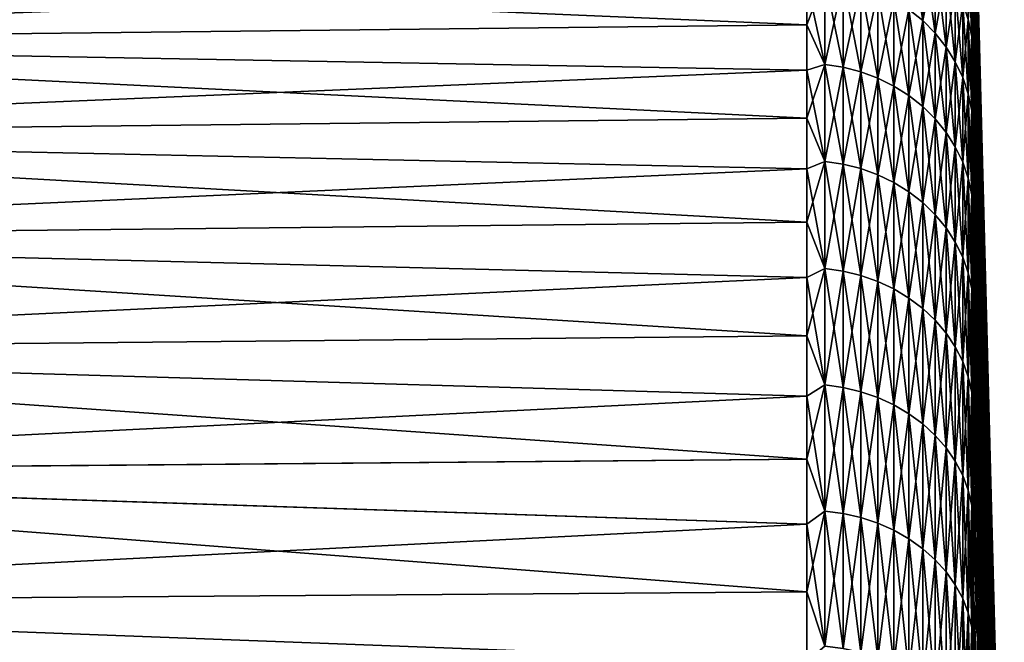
# Model space of a CAD drawing. Header units: metres. Extents: x -2 to 78, y -85 to 85.
# Tile 481 of 500: x 72.38 to 78.29, y 49.72 to 53.45. Entities that reach past the tile are written whole.
import ezdxf

# ---------------------------------------------------------------- set-up
doc = ezdxf.new("R2010")
doc.units = ezdxf.units.M
doc.layers.add('solid_20004802', color=7, linetype='CONTINUOUS')

msp = doc.modelspace()

# ---------------------------------------------------------------- linework, layer by layer
at = {"layer": 'solid_20004802'}
for points in [[(78.243629, 49.272163, -1.013318), (78.102478, 54.566975, -1.305152), (78.102478, 54.599014)], [(78.243629, 49.272163, -1.013318), (78.102478, 54.599014), (78.126999, 53.756252)], [(78.243629, 49.199852, -2.02434), (78.102478, 54.470932, -2.607159), (78.102478, 54.566975, -1.305152)], [(78.243629, 49.272163, -1.013318), (78.243629, 49.199852, -2.02434), (78.102478, 54.566975, -1.305152)], [(78.243629, 49.079517, -3.030777), (78.102478, 54.311119, -3.902886), (78.102478, 54.470932, -2.607159)], [(78.243629, 49.199852, -2.02434), (78.243629, 49.079517, -3.030777), (78.102478, 54.470932, -2.607159)], [(78.243629, 48.91143, -4.030348), (78.102478, 54.087921, -5.18921), (78.102478, 54.311119, -3.902886)], [(78.243629, 49.079517, -3.030777), (78.243629, 48.91143, -4.030348), (78.102478, 54.311119, -3.902886)], [(78.126999, 53.300037, 4.82624), (78.102478, 54.198612, 4.59786), (78.102478, 54.076443, 5.246593)], [(78.126999, 53.300037, 4.82624), (78.126999, 53.499298, 3.629087), (78.102478, 54.198612, 4.59786)], [(78.243629, 48.695976, -5.020789), (78.102478, 53.801876, -6.463033), (78.102478, 54.087921, -5.18921)], [(78.243629, 48.91143, -4.030348), (78.243629, 48.695976, -5.020789), (78.102478, 54.087921, -5.18921)], [(78.126999, 53.300037, 4.82624), (78.102478, 54.076443, 5.246593), (78.102478, 53.93821, 5.892094)], [(77.799576, 53.449169, -9.844414), (77.716545, 53.516502, -9.870461), (77.716545, 53.971169, -8.60327)], [(77.799576, 53.902637, -8.580567), (77.799576, 53.449169, -9.844414), (77.716545, 53.971169, -8.60327)], [(78.126999, 53.044605, 6.012677), (78.102478, 53.93821, 5.892094), (78.102478, 53.784004, 6.533966)], [(78.126999, 53.044605, 6.012677), (78.126999, 53.300037, 4.82624), (78.102478, 53.93821, 5.892094)], [(77.799576, 53.449169, 9.844414), (77.799576, 53.902637, 8.580567), (77.716545, 53.516502, 9.870461)], [(77.874176, 53.373734, -9.815234), (77.799576, 53.449169, -9.844414), (77.799576, 53.902637, -8.580567)], [(77.874176, 53.825855, -8.555133), (77.874176, 53.373734, -9.815234), (77.799576, 53.902637, -8.580567)], [(77.874176, 53.825855, 8.555133), (77.799576, 53.902637, 8.580567), (77.799576, 53.449169, 9.844414)], [(67.805336, 53.820309, -9.682571), (77.104469, 53.680958, -10.028133), (77.104469, 53.424187, -10.662348)], [(67.805336, 53.320637, -10.922719), (67.805336, 53.820309, -9.682571), (77.104469, 53.424187, -10.662348)], [(77.104469, 53.680958, 10.028133), (67.805336, 53.820099, 9.683131), (67.805336, 53.320404, 10.923257)], [(77.874176, 53.373734, 9.815234), (77.874176, 53.825855, 8.555133), (77.799576, 53.449169, 9.844414)], [(77.939438, 53.291111, -9.783274), (77.874176, 53.373734, -9.815234), (77.874176, 53.825855, -8.555133)], [(77.939438, 53.741764, -8.527276), (77.939438, 53.291111, -9.783274), (77.874176, 53.825855, -8.555133)], [(77.939438, 53.741764, 8.527276), (77.874176, 53.825855, 8.555133), (77.874176, 53.373734, 9.815234)], [(78.093193, 53.353657, -8.398711), (78.071922, 53.456135, -8.432659), (78.071922, 53.840145, -7.170178)], [(78.093193, 53.736122, -7.141313), (78.093193, 53.353657, -8.398711), (78.071922, 53.840145, -7.170178)], [(78.102478, 53.801876, -6.463033), (78.102478, 53.453671, -7.721286), (78.093193, 53.736122, -7.141313)], [(78.243629, 48.433636, -5.999856), (78.102478, 53.453671, -7.721286), (78.102478, 53.801876, -6.463033)], [(78.243629, 48.695976, -5.020789), (78.243629, 48.433636, -5.999856), (78.102478, 53.801876, -6.463033)], [(77.939438, 53.291111, 9.783274), (77.939438, 53.741764, 8.527276), (77.874176, 53.373734, 9.815234)], [(77.994576, 53.202301, -9.748919), (77.939438, 53.291111, -9.783274), (77.939438, 53.741764, -8.527276)], [(77.994576, 53.651371, -8.497333), (77.994576, 53.202301, -9.748919), (77.939438, 53.741764, -8.527276)], [(77.994576, 53.651371, 8.497333), (77.939438, 53.741764, 8.527276), (77.939438, 53.291111, 9.783274)], [(78.093193, 53.353657, 8.398711), (78.093193, 53.736122, 7.141313), (78.071922, 53.456135, 8.432659)], [(78.102478, 53.453671, -7.721286), (78.093193, 53.353657, -8.398711), (78.093193, 53.736122, -7.141313)], [(78.102478, 53.613914, 7.171813), (78.093193, 53.736122, 7.141313), (78.093193, 53.353657, 8.398711)], [(78.126999, 53.044605, 6.012677), (78.102478, 53.784004, 6.533966), (78.102478, 53.613914, 7.171813)], [(78.243629, 49.296284), (78.126999, 53.756252), (78.126999, 53.727657, 1.213286)], [(78.243629, 49.272163, -1.013318), (78.126999, 53.756252), (78.243629, 49.296284)], [(77.104469, 53.424187, 10.662348), (77.104469, 53.680958, 10.028133), (67.805336, 53.320404, 10.923257)], [(77.212898, 53.707077, 9.94418), (77.104469, 53.680958, 10.028133), (77.104469, 53.424187, 10.662348)], [(77.212898, 53.186768, 11.196756), (77.212898, 53.707077, 9.94418), (77.104469, 53.424187, 10.662348)], [(77.212898, 53.707077, -9.94418), (77.212898, 53.186768, -11.196756), (77.104469, 53.680958, -10.028133)], [(77.212898, 53.186768, -11.196756), (77.104469, 53.424187, -10.662348), (77.104469, 53.680958, -10.028133)], [(77.321434, 53.170227, -11.189404), (77.212898, 53.186768, -11.196756), (77.212898, 53.707077, -9.94418)], [(77.321434, 53.690197, -9.937651), (77.321434, 53.170227, -11.189404), (77.212898, 53.707077, -9.94418)], [(77.321434, 53.690197, 9.937651), (77.212898, 53.707077, 9.94418), (77.212898, 53.186768, 11.196756)], [(77.321434, 53.170227, 11.189404), (77.321434, 53.690197, 9.937651), (77.212898, 53.186768, 11.196756)], [(77.427322, 53.142891, -11.177252), (77.321434, 53.170227, -11.189404), (77.321434, 53.690197, -9.937651)], [(77.427322, 53.662296, -9.926858), (77.427322, 53.142891, -11.177252), (77.321434, 53.690197, -9.937651)], [(77.427322, 53.662296, 9.926858), (77.321434, 53.690197, 9.937651), (77.321434, 53.170227, 11.189404)], [(78.2883, 47.295288, 0.909943), (78.126999, 53.727657, 1.213286), (78.126999, 53.641945, 2.423877)], [(78.274475, 47.950531), (78.243629, 49.296284), (78.126999, 53.727657, 1.213286)], [(78.2883, 47.316734), (78.274475, 47.950531), (78.126999, 53.727657, 1.213286)], [(78.2883, 47.295288, 0.909943), (78.2883, 47.316734), (78.126999, 53.727657, 1.213286)], [(77.427322, 53.142891, 11.177252), (77.427322, 53.662296, 9.926858), (77.321434, 53.170227, 11.189404)], [(77.529282, 53.105091, -11.160448), (77.427322, 53.142891, -11.177252), (77.427322, 53.662296, -9.926858)], [(77.529282, 53.623714, -9.911934), (77.529282, 53.105091, -11.160448), (77.427322, 53.662296, -9.926858)], [(77.529282, 53.623714, 9.911934), (77.427322, 53.662296, 9.926858), (77.427322, 53.142891, 11.177252)], [(77.529282, 53.105091, 11.160448), (77.529282, 53.623714, 9.911934), (77.427322, 53.142891, 11.177252)], [(77.626076, 53.057285, -11.139195), (77.529282, 53.105091, -11.160448), (77.529282, 53.623714, -9.911934)], [(77.626076, 53.574921, -9.893059), (77.626076, 53.057285, -11.139195), (77.529282, 53.623714, -9.911934)], [(77.626076, 53.574921, 9.893059), (77.529282, 53.623714, 9.911934), (77.529282, 53.105091, 11.160448)], [(77.994576, 53.202301, 9.748919), (77.994576, 53.651371, 8.497333), (77.939438, 53.291111, 9.783274)], [(78.038918, 53.108383, -9.712589), (77.994576, 53.202301, -9.748919), (77.994576, 53.651371, -8.497333)], [(78.038918, 53.555775, -8.465666), (78.038918, 53.108383, -9.712589), (77.994576, 53.651371, -8.497333)], [(78.038918, 53.555775, 8.465666), (77.994576, 53.651371, 8.497333), (77.994576, 53.202301, 9.748919)], [(78.2883, 47.231007, 1.817865), (78.126999, 53.641945, 2.423877), (78.126999, 53.499298, 3.629087)], [(78.2883, 47.231007, 1.817865), (78.2883, 47.295288, 0.909943), (78.126999, 53.641945, 2.423877)], [(77.626076, 53.057285, 11.139195), (77.626076, 53.574921, 9.893059), (77.529282, 53.105091, 11.160448)], [(77.716545, 53.00005, -11.113751), (77.626076, 53.057285, -11.139195), (77.626076, 53.574921, -9.893059)], [(77.716545, 53.516502, -9.870461), (77.716545, 53.00005, -11.113751), (77.626076, 53.574921, -9.893059)], [(77.716545, 53.516502, 9.870461), (77.626076, 53.574921, 9.893059), (77.626076, 53.057285, 11.139195)], [(78.102478, 53.428051, 7.805243), (78.102478, 53.613914, 7.171813), (78.093193, 53.353657, 8.398711)], [(78.126999, 52.733566, 7.185765), (78.102478, 53.613914, 7.171813), (78.102478, 53.428051, 7.805243)], [(78.126999, 52.733566, 7.185765), (78.126999, 53.044605, 6.012677), (78.102478, 53.613914, 7.171813)], [(77.716545, 53.00005, 11.113751), (77.716545, 53.516502, 9.870461), (77.626076, 53.057285, 11.139195)], [(77.799576, 52.934078, -11.084424), (77.716545, 53.00005, -11.113751), (77.716545, 53.516502, -9.870461)], [(77.799576, 53.449169, -9.844414), (77.799576, 52.934078, -11.084424), (77.716545, 53.516502, -9.870461)], [(77.799576, 53.449169, 9.844414), (77.716545, 53.516502, 9.870461), (77.716545, 53.00005, 11.113751)], [(78.038918, 53.108383, 9.712589), (78.038918, 53.555775, 8.465666), (77.994576, 53.202301, 9.748919)], [(78.071922, 53.010487, -9.67472), (78.038918, 53.108383, -9.712589), (78.038918, 53.555775, -8.465666)], [(78.071922, 53.456135, -8.432659), (78.071922, 53.010487, -9.67472), (78.038918, 53.555775, -8.465666)], [(78.071922, 53.456135, 8.432659), (78.038918, 53.555775, 8.465666), (78.038918, 53.108383, 9.712589)], [(78.2883, 47.124023, 2.721752), (78.126999, 53.499298, 3.629087), (78.126999, 53.300037, 4.82624)], [(78.2883, 47.124023, 2.721752), (78.2883, 47.231007, 1.817865), (78.126999, 53.499298, 3.629087)], [(77.799576, 52.934078, 11.084424), (77.799576, 53.449169, 9.844414), (77.716545, 53.00005, 11.113751)], [(77.874176, 52.860168, -11.051568), (77.799576, 52.934078, -11.084424), (77.799576, 53.449169, -9.844414)], [(77.874176, 53.373734, -9.815234), (77.874176, 52.860168, -11.051568), (77.799576, 53.449169, -9.844414)], [(77.874176, 53.373734, 9.815234), (77.799576, 53.449169, 9.844414), (77.799576, 52.934078, 11.084424)], [(78.071922, 53.010487, 9.67472), (78.071922, 53.456135, 8.432659), (78.038918, 53.108383, 9.712589)], [(78.093193, 52.909801, -9.635773), (78.071922, 53.010487, -9.67472), (78.071922, 53.456135, -8.432659)], [(78.093193, 53.353657, -8.398711), (78.093193, 52.909801, -9.635773), (78.071922, 53.456135, -8.432659)], [(78.093193, 53.353657, 8.398711), (78.071922, 53.456135, 8.432659), (78.071922, 53.010487, 9.67472)], [(78.102478, 53.453671, -7.721286), (78.102478, 53.044144, -8.960938), (78.093193, 53.353657, -8.398711)], [(78.243629, 48.125004, -6.965332), (78.102478, 53.044144, -8.960938), (78.102478, 53.453671, -7.721286)], [(78.243629, 48.433636, -5.999856), (78.243629, 48.125004, -6.965332), (78.102478, 53.453671, -7.721286)], [(77.104469, 53.15176, 11.289994), (77.104469, 53.424187, 10.662348), (67.805336, 53.320404, 10.923257)], [(67.805336, 53.320637, -10.922719), (77.104469, 53.424187, -10.662348), (77.104469, 53.15176, -11.289994)], [(77.212898, 53.186768, 11.196756), (77.104469, 53.424187, 10.662348), (77.104469, 53.15176, 11.289994)], [(77.212898, 53.186768, -11.196756), (77.104469, 53.15176, -11.289994), (77.104469, 53.424187, -10.662348)], [(78.102478, 53.226521, 8.433867), (78.102478, 53.428051, 7.805243), (78.093193, 53.353657, 8.398711)], [(78.126999, 52.733566, 7.185765), (78.102478, 53.428051, 7.805243), (78.102478, 53.226521, 8.433867)], [(77.874176, 52.860168, 11.051568), (77.874176, 53.373734, 9.815234), (77.799576, 52.934078, 11.084424)], [(77.939438, 52.779221, -11.015582), (77.874176, 52.860168, -11.051568), (77.874176, 53.373734, -9.815234)], [(77.939438, 53.291111, -9.783274), (77.939438, 52.779221, -11.015582), (77.874176, 53.373734, -9.815234)], [(77.939438, 53.291111, 9.783274), (77.874176, 53.373734, 9.815234), (77.874176, 52.860168, 11.051568)], [(78.093193, 52.909801, 9.635773), (78.093193, 53.353657, 8.398711), (78.071922, 53.010487, 9.67472)], [(78.102478, 53.044144, -8.960938), (78.093193, 52.909801, -9.635773), (78.093193, 53.353657, -8.398711)], [(78.102478, 53.226521, 8.433867), (78.093193, 53.353657, 8.398711), (78.093193, 52.909801, 9.635773)], [(67.805336, 53.320637, -10.922719), (77.104469, 53.15176, -11.289994), (77.104469, 52.863838, -11.910687)], [(67.805336, 52.761444, -12.13719), (67.805336, 53.320637, -10.922719), (77.104469, 52.863838, -11.910687)], [(77.104469, 53.15176, 11.289994), (67.805336, 53.320404, 10.923257), (67.805336, 52.761189, 12.137706)], [(77.939438, 52.779221, 11.015582), (77.939438, 53.291111, 9.783274), (77.874176, 52.860168, 11.051568)], [(77.994576, 52.692207, -10.976901), (77.939438, 52.779221, -11.015582), (77.939438, 53.291111, -9.783274)], [(77.994576, 53.202301, -9.748919), (77.994576, 52.692207, -10.976901), (77.939438, 53.291111, -9.783274)], [(77.994576, 53.202301, 9.748919), (77.939438, 53.291111, 9.783274), (77.939438, 52.779221, 11.015582)], [(78.2883, 46.974583, 3.619595), (78.126999, 53.300037, 4.82624), (78.126999, 53.044605, 6.012677)], [(78.2883, 46.974583, 3.619595), (78.2883, 47.124023, 2.721752), (78.126999, 53.300037, 4.82624)], [(78.102478, 53.009457, 9.057294), (78.102478, 53.226521, 8.433867), (78.093193, 52.909801, 9.635773)], [(78.126999, 52.367611, 8.342898), (78.102478, 53.226521, 8.433867), (78.102478, 53.009457, 9.057294)], [(78.126999, 52.367611, 8.342898), (78.126999, 52.733566, 7.185765), (78.102478, 53.226521, 8.433867)], [(77.104469, 52.863838, 11.910687), (77.104469, 53.15176, 11.289994), (67.805336, 52.761189, 12.137706)], [(77.212898, 53.186768, 11.196756), (77.104469, 53.15176, 11.289994), (77.104469, 52.863838, 11.910687)], [(77.212898, 52.605469, 12.42222), (77.212898, 53.186768, 11.196756), (77.104469, 52.863838, 11.910687)], [(77.212898, 53.186768, -11.196756), (77.212898, 52.605469, -12.42222), (77.104469, 53.15176, -11.289994)], [(77.212898, 52.605469, -12.42222), (77.104469, 52.863838, -11.910687), (77.104469, 53.15176, -11.289994)], [(77.321434, 52.58931, -12.414063), (77.212898, 52.605469, -12.42222), (77.212898, 53.186768, -11.196756)], [(77.321434, 53.170227, -11.189404), (77.321434, 52.58931, -12.414063), (77.212898, 53.186768, -11.196756)], [(77.321434, 53.170227, 11.189404), (77.212898, 53.186768, 11.196756), (77.212898, 52.605469, 12.42222)], [(77.321434, 52.58931, 12.414063), (77.321434, 53.170227, 11.189404), (77.212898, 52.605469, 12.42222)], [(77.427322, 52.562607, -12.400581), (77.321434, 52.58931, -12.414063), (77.321434, 53.170227, -11.189404)], [(77.427322, 53.142891, -11.177252), (77.427322, 52.562607, -12.400581), (77.321434, 53.170227, -11.189404)], [(77.427322, 53.142891, 11.177252), (77.321434, 53.170227, 11.189404), (77.321434, 52.58931, 12.414063)], [(77.994576, 52.692207, 10.976901), (77.994576, 53.202301, 9.748919), (77.939438, 52.779221, 11.015582)], [(78.038918, 52.600189, -10.935993), (77.994576, 52.692207, -10.976901), (77.994576, 53.202301, -9.748919)], [(78.038918, 53.108383, -9.712589), (78.038918, 52.600189, -10.935993), (77.994576, 53.202301, -9.748919)], [(78.038918, 53.108383, 9.712589), (77.994576, 53.202301, 9.748919), (77.994576, 52.692207, 10.976901)], [(77.427322, 52.562607, 12.400581), (77.427322, 53.142891, 11.177252), (77.321434, 52.58931, 12.414063)], [(77.529282, 52.525677, -12.381938), (77.427322, 52.562607, -12.400581), (77.427322, 53.142891, -11.177252)], [(77.529282, 53.105091, -11.160448), (77.529282, 52.525677, -12.381938), (77.427322, 53.142891, -11.177252)], [(77.529282, 53.105091, 11.160448), (77.427322, 53.142891, 11.177252), (77.427322, 52.562607, 12.400581)], [(77.529282, 52.525677, 12.381938), (77.529282, 53.105091, 11.160448), (77.427322, 52.562607, 12.400581)], [(77.626076, 52.478973, -12.358359), (77.529282, 52.525677, -12.381938), (77.529282, 53.105091, -11.160448)], [(77.626076, 53.057285, -11.139195), (77.626076, 52.478973, -12.358359), (77.529282, 53.105091, -11.160448)], [(77.626076, 53.057285, 11.139195), (77.529282, 53.105091, 11.160448), (77.529282, 52.525677, 12.381938)], [(78.038918, 52.600189, 10.935993), (78.038918, 53.108383, 9.712589), (77.994576, 52.692207, 10.976901)], [(78.071922, 52.504272, -10.893354), (78.038918, 52.600189, -10.935993), (78.038918, 53.108383, -9.712589)], [(78.071922, 53.010487, -9.67472), (78.071922, 52.504272, -10.893354), (78.038918, 53.108383, -9.712589)], [(78.071922, 53.010487, 9.67472), (78.038918, 53.108383, 9.712589), (78.038918, 52.600189, 10.935993)], [(77.626076, 52.478973, 12.358359), (77.626076, 53.057285, 11.139195), (77.529282, 52.525677, 12.381938)], [(77.716545, 52.423058, -12.33013), (77.626076, 52.478973, -12.358359), (77.626076, 53.057285, -11.139195)], [(77.716545, 53.00005, -11.113751), (77.716545, 52.423058, -12.33013), (77.626076, 53.057285, -11.139195)], [(77.716545, 53.00005, 11.113751), (77.626076, 53.057285, 11.139195), (77.626076, 52.478973, 12.358359)], [(78.102478, 53.044144, -8.960938), (78.102478, 52.574284, -10.179002), (78.093193, 52.909801, -9.635773)], [(78.243629, 47.770786, -7.915029), (78.102478, 52.574284, -10.179002), (78.102478, 53.044144, -8.960938)], [(78.243629, 48.125004, -6.965332), (78.243629, 47.770786, -7.915029), (78.102478, 53.044144, -8.960938)], [(78.2883, 46.783012, 4.509402), (78.126999, 53.044605, 6.012677), (78.126999, 52.733566, 7.185765)], [(78.2883, 46.783012, 4.509402), (78.2883, 46.974583, 3.619595), (78.126999, 53.044605, 6.012677)], [(77.716545, 52.423058, 12.33013), (77.716545, 53.00005, 11.113751), (77.626076, 52.478973, 12.358359)], [(77.799576, 52.358608, -12.297593), (77.716545, 52.423058, -12.33013), (77.716545, 53.00005, -11.113751)], [(77.799576, 52.934078, -11.084424), (77.799576, 52.358608, -12.297593), (77.716545, 53.00005, -11.113751)], [(77.799576, 52.934078, 11.084424), (77.716545, 53.00005, 11.113751), (77.716545, 52.423058, 12.33013)], [(78.071922, 52.504272, 10.893354), (78.071922, 53.010487, 9.67472), (78.038918, 52.600189, 10.935993)], [(78.093193, 52.405628, -10.849502), (78.071922, 52.504272, -10.893354), (78.071922, 53.010487, -9.67472)], [(78.093193, 52.909801, -9.635773), (78.093193, 52.405628, -10.849502), (78.071922, 53.010487, -9.67472)], [(78.093193, 52.909801, 9.635773), (78.071922, 53.010487, 9.67472), (78.071922, 52.504272, 10.893354)], [(78.102478, 52.776989, 9.675143), (78.102478, 53.009457, 9.057294), (78.093193, 52.909801, 9.635773)], [(78.126999, 52.367611, 8.342898), (78.102478, 53.009457, 9.057294), (78.102478, 52.776989, 9.675143)], [(77.799576, 52.358608, 12.297593), (77.799576, 52.934078, 11.084424), (77.716545, 52.423058, 12.33013)], [(77.874176, 52.286407, -12.261141), (77.799576, 52.358608, -12.297593), (77.799576, 52.934078, -11.084424)], [(77.874176, 52.860168, -11.051568), (77.874176, 52.286407, -12.261141), (77.799576, 52.934078, -11.084424)], [(77.874176, 52.860168, 11.051568), (77.799576, 52.934078, 11.084424), (77.799576, 52.358608, 12.297593)], [(78.093193, 52.405628, 10.849502), (78.093193, 52.909801, 9.635773), (78.071922, 52.504272, 10.893354)], [(78.102478, 52.574284, -10.179002), (78.093193, 52.405628, -10.849502), (78.093193, 52.909801, -9.635773)], [(78.102478, 52.776989, 9.675143), (78.093193, 52.909801, 9.635773), (78.093193, 52.405628, 10.849502)], [(77.104469, 52.560604, 12.524044), (77.104469, 52.863838, 11.910687), (67.805336, 52.761189, 12.137706)], [(67.805336, 52.761444, -12.13719), (77.104469, 52.863838, -11.910687), (77.104469, 52.560604, -12.524044)], [(77.212898, 52.605469, 12.42222), (77.104469, 52.863838, 11.910687), (77.104469, 52.560604, 12.524044)], [(77.212898, 52.605469, -12.42222), (77.104469, 52.560604, -12.524044), (77.104469, 52.863838, -11.910687)], [(77.874176, 52.286407, 12.261141), (77.874176, 52.860168, 11.051568), (77.799576, 52.358608, 12.297593)], [(77.939438, 52.207325, -12.221216), (77.874176, 52.286407, -12.261141), (77.874176, 52.860168, -11.051568)], [(77.939438, 52.779221, -11.015582), (77.939438, 52.207325, -12.221216), (77.874176, 52.860168, -11.051568)], [(77.939438, 52.779221, 11.015582), (77.874176, 52.860168, 11.051568), (77.874176, 52.286407, 12.261141)], [(67.805336, 52.761444, -12.13719), (77.104469, 52.560604, -12.524044), (77.104469, 52.242241, -13.129687)], [(67.805336, 52.144039, -13.323129), (67.805336, 52.761444, -12.13719), (77.104469, 52.242241, -13.129687)], [(77.104469, 52.560604, 12.524044), (67.805336, 52.761189, 12.137706), (67.805336, 52.143768, 13.323622)], [(77.939438, 52.207325, 12.221216), (77.939438, 52.779221, 11.015582), (77.874176, 52.286407, 12.261141)], [(77.994576, 52.122322, -12.178302), (77.939438, 52.207325, -12.221216), (77.939438, 52.779221, -11.015582)], [(77.994576, 52.692207, -10.976901), (77.994576, 52.122322, -12.178302), (77.939438, 52.779221, -11.015582)], [(77.994576, 52.692207, 10.976901), (77.939438, 52.779221, 11.015582), (77.939438, 52.207325, 12.221216)], [(78.102478, 52.529259, 10.287033), (78.102478, 52.776989, 9.675143), (78.093193, 52.405628, 10.849502)], [(78.126999, 51.947556, 9.481508), (78.102478, 52.776989, 9.675143), (78.102478, 52.529259, 10.287033)], [(78.126999, 51.947556, 9.481508), (78.126999, 52.367611, 8.342898), (78.102478, 52.776989, 9.675143)], [(78.2883, 46.549736, 5.389197), (78.126999, 52.733566, 7.185765), (78.126999, 52.367611, 8.342898)], [(78.2883, 46.549736, 5.389197), (78.2883, 46.783012, 4.509402), (78.126999, 52.733566, 7.185765)], [(77.994576, 52.122322, 12.178302), (77.994576, 52.692207, 10.976901), (77.939438, 52.207325, 12.221216)], [(78.038918, 52.032425, -12.132917), (77.994576, 52.122322, -12.178302), (77.994576, 52.692207, -10.976901)], [(78.038918, 52.600189, -10.935993), (78.038918, 52.032425, -12.132917), (77.994576, 52.692207, -10.976901)], [(78.038918, 52.600189, 10.935993), (77.994576, 52.692207, 10.976901), (77.994576, 52.122322, 12.178302)], [(77.104469, 52.242241, 13.129687), (77.104469, 52.560604, 12.524044), (67.805336, 52.143768, 13.323622)], [(77.212898, 52.605469, 12.42222), (77.104469, 52.560604, 12.524044), (77.104469, 52.242241, 13.129687)], [(77.212898, 51.964588, 13.617604), (77.212898, 52.605469, 12.42222), (77.104469, 52.242241, 13.129687)], [(77.212898, 52.605469, -12.42222), (77.212898, 51.964588, -13.617604), (77.104469, 52.560604, -12.524044)], [(77.212898, 51.964588, -13.617604), (77.104469, 52.242241, -13.129687), (77.104469, 52.560604, -12.524044)], [(77.321434, 51.948849, -13.608662), (77.212898, 51.964588, -13.617604), (77.212898, 52.605469, -12.42222)], [(77.321434, 52.58931, -12.414063), (77.321434, 51.948849, -13.608662), (77.212898, 52.605469, -12.42222)], [(77.321434, 52.58931, 12.414063), (77.212898, 52.605469, 12.42222), (77.212898, 51.964588, 13.617604)], [(77.321434, 51.948849, 13.608662), (77.321434, 52.58931, 12.414063), (77.212898, 51.964588, 13.617604)], [(77.427322, 51.92284, -13.593883), (77.321434, 51.948849, -13.608662), (77.321434, 52.58931, -12.414063)], [(77.427322, 52.562607, -12.400581), (77.427322, 51.92284, -13.593883), (77.321434, 52.58931, -12.414063)], [(77.427322, 52.562607, 12.400581), (77.321434, 52.58931, 12.414063), (77.321434, 51.948849, 13.608662)], [(77.427322, 51.92284, 13.593883), (77.427322, 52.562607, 12.400581), (77.321434, 51.948849, 13.608662)], [(77.529282, 51.886875, -13.573445), (77.427322, 51.92284, -13.593883), (77.427322, 52.562607, -12.400581)], [(77.529282, 52.525677, -12.381938), (77.529282, 51.886875, -13.573445), (77.427322, 52.562607, -12.400581)], [(77.529282, 52.525677, 12.381938), (77.427322, 52.562607, 12.400581), (77.427322, 51.92284, 13.593883)], [(78.038918, 52.032425, 12.132917), (78.038918, 52.600189, 10.935993), (77.994576, 52.122322, 12.178302)], [(78.071922, 51.938725, -12.085611), (78.038918, 52.032425, -12.132917), (78.038918, 52.600189, -10.935993)], [(78.071922, 52.504272, -10.893354), (78.071922, 51.938725, -12.085611), (78.038918, 52.600189, -10.935993)], [(78.071922, 52.504272, 10.893354), (78.038918, 52.600189, 10.935993), (78.038918, 52.032425, 12.132917)], [(78.102478, 52.574284, -10.179002), (78.102478, 52.045223, -11.372543), (78.093193, 52.405628, -10.849502)], [(78.243629, 47.37178, -8.846796), (78.102478, 52.045223, -11.372543), (78.102478, 52.574284, -10.179002)], [(78.243629, 47.770786, -7.915029), (78.243629, 47.37178, -8.846796), (78.102478, 52.574284, -10.179002)], [(77.529282, 51.886875, 13.573445), (77.529282, 52.525677, 12.381938), (77.427322, 51.92284, 13.593883)], [(77.626076, 51.841389, -13.547598), (77.529282, 51.886875, -13.573445), (77.529282, 52.525677, -12.381938)], [(77.626076, 52.478973, -12.358359), (77.626076, 51.841389, -13.547598), (77.529282, 52.525677, -12.381938)], [(77.626076, 52.478973, 12.358359), (77.529282, 52.525677, 12.381938), (77.529282, 51.886875, 13.573445)], [(78.071922, 51.938725, 12.085611), (78.071922, 52.504272, 10.893354), (78.038918, 52.032425, 12.132917)], [(78.093193, 51.842354, -12.036959), (78.071922, 51.938725, -12.085611), (78.071922, 52.504272, -10.893354)], [(78.093193, 52.405628, -10.849502), (78.093193, 51.842354, -12.036959), (78.071922, 52.504272, -10.893354)], [(78.093193, 52.405628, 10.849502), (78.071922, 52.504272, 10.893354), (78.071922, 51.938725, 12.085611)], [(78.102478, 52.266418, 10.892587), (78.102478, 52.529259, 10.287033), (78.093193, 52.405628, 10.849502)], [(78.126999, 51.947556, 9.481508), (78.102478, 52.529259, 10.287033), (78.102478, 52.266418, 10.892587)], [(77.626076, 51.841389, 13.547598), (77.626076, 52.478973, 12.358359), (77.529282, 51.886875, 13.573445)], [(77.716545, 51.78693, -13.516652), (77.626076, 51.841389, -13.547598), (77.626076, 52.478973, -12.358359)], [(77.716545, 52.423058, -12.33013), (77.716545, 51.78693, -13.516652), (77.626076, 52.478973, -12.358359)], [(77.716545, 52.423058, 12.33013), (77.626076, 52.478973, 12.358359), (77.626076, 51.841389, 13.547598)], [(77.716545, 51.78693, 13.516652), (77.716545, 52.423058, 12.33013), (77.626076, 51.841389, 13.547598)], [(77.799576, 51.724159, -13.480984), (77.716545, 51.78693, -13.516652), (77.716545, 52.423058, -12.33013)], [(77.799576, 52.358608, -12.297593), (77.799576, 51.724159, -13.480984), (77.716545, 52.423058, -12.33013)], [(77.799576, 52.358608, 12.297593), (77.716545, 52.423058, 12.33013), (77.716545, 51.78693, 13.516652)], [(78.093193, 51.842354, 12.036959), (78.093193, 52.405628, 10.849502), (78.071922, 51.938725, 12.085611)], [(78.102478, 52.045223, -11.372543), (78.093193, 51.842354, -12.036959), (78.093193, 52.405628, -10.849502)], [(78.102478, 52.266418, 10.892587), (78.093193, 52.405628, 10.849502), (78.093193, 51.842354, 12.036959)], [(77.799576, 51.724159, 13.480984), (77.799576, 52.358608, 12.297593), (77.716545, 51.78693, 13.516652)], [(77.874176, 51.653839, -13.441025), (77.799576, 51.724159, -13.480984), (77.799576, 52.358608, -12.297593)], [(77.874176, 52.286407, -12.261141), (77.874176, 51.653839, -13.441025), (77.799576, 52.358608, -12.297593)], [(77.874176, 52.286407, 12.261141), (77.799576, 52.358608, 12.297593), (77.799576, 51.724159, 13.480984)], [(78.2883, 46.27528, 6.257027), (78.126999, 52.367611, 8.342898), (78.126999, 51.947556, 9.481508)], [(78.2883, 46.27528, 6.257027), (78.2883, 46.549736, 5.389197), (78.126999, 52.367611, 8.342898)], [(77.874176, 51.653839, 13.441025), (77.874176, 52.286407, 12.261141), (77.799576, 51.724159, 13.480984)], [(77.939438, 51.576817, -13.397258), (77.874176, 51.653839, -13.441025), (77.874176, 52.286407, -12.261141)], [(77.939438, 52.207325, -12.221216), (77.939438, 51.576817, -13.397258), (77.874176, 52.286407, -12.261141)], [(77.939438, 52.207325, 12.221216), (77.874176, 52.286407, 12.261141), (77.874176, 51.653839, 13.441025)], [(78.102478, 51.988632, 11.491431), (78.102478, 52.266418, 10.892587), (78.093193, 51.842354, 12.036959)], [(78.126999, 51.474331, 10.599067), (78.102478, 52.266418, 10.892587), (78.102478, 51.988632, 11.491431)], [(78.126999, 51.474331, 10.599067), (78.126999, 51.947556, 9.481508), (78.102478, 52.266418, 10.892587)], [(77.104469, 51.908947, 13.727242), (77.104469, 52.242241, 13.129687), (67.805336, 52.143768, 13.323622)], [(67.805336, 52.144039, -13.323129), (77.104469, 52.242241, -13.129687), (77.104469, 51.908947, -13.727242)], [(77.212898, 51.964588, 13.617604), (77.104469, 52.242241, 13.129687), (77.104469, 51.908947, 13.727242)], [(77.212898, 51.964588, -13.617604), (77.104469, 51.908947, -13.727242), (77.104469, 52.242241, -13.129687)], [(77.939438, 51.576817, 13.397258), (77.939438, 52.207325, 12.221216), (77.874176, 51.653839, 13.441025)], [(77.994576, 51.494026, -13.350214), (77.939438, 51.576817, -13.397258), (77.939438, 52.207325, -12.221216)], [(77.994576, 52.122322, -12.178302), (77.994576, 51.494026, -13.350214), (77.939438, 52.207325, -12.221216)], [(77.994576, 52.122322, 12.178302), (77.939438, 52.207325, 12.221216), (77.939438, 51.576817, 13.397258)], [(67.805336, 52.144039, -13.323129), (77.104469, 51.908947, -13.727242), (77.104469, 51.560928, -14.316343)], [(67.805336, 51.469879, -14.477748), (67.805336, 52.144039, -13.323129), (77.104469, 51.560928, -14.316343)], [(77.104469, 51.908947, 13.727242), (67.805336, 52.143768, 13.323622), (67.805336, 51.469589, 14.478217)], [(77.994576, 51.494026, 13.350214), (77.994576, 52.122322, 12.178302), (77.939438, 51.576817, 13.397258)], [(78.038918, 51.406471, -13.300462), (77.994576, 51.494026, -13.350214), (77.994576, 52.122322, -12.178302)], [(78.038918, 52.032425, -12.132917), (78.038918, 51.406471, -13.300462), (77.994576, 52.122322, -12.178302)], [(78.038918, 52.032425, 12.132917), (77.994576, 52.122322, 12.178302), (77.994576, 51.494026, 13.350214)], [(78.038918, 51.406471, 13.300462), (78.038918, 52.032425, 12.132917), (77.994576, 51.494026, 13.350214)], [(78.071922, 51.315212, -13.248604), (78.038918, 51.406471, -13.300462), (78.038918, 52.032425, -12.132917)], [(78.071922, 51.938725, -12.085611), (78.071922, 51.315212, -13.248604), (78.038918, 52.032425, -12.132917)], [(78.071922, 51.938725, 12.085611), (78.038918, 52.032425, 12.132917), (78.038918, 51.406471, 13.300462)], [(78.102478, 52.045223, -11.372543), (78.102478, 51.458237, -12.538689), (78.093193, 51.842354, -12.036959)], [(78.243629, 46.92889, -9.758522), (78.102478, 51.458237, -12.538689), (78.102478, 52.045223, -11.372543)], [(78.243629, 47.37178, -8.846796), (78.243629, 46.92889, -9.758522), (78.102478, 52.045223, -11.372543)], [(77.212898, 51.964588, 13.617604), (77.104469, 51.908947, 13.727242), (77.104469, 51.560928, 14.316343)], [(77.212898, 51.265678, 14.780014), (77.212898, 51.964588, 13.617604), (77.104469, 51.560928, 14.316343)], [(77.212898, 51.964588, -13.617604), (77.212898, 51.265678, -14.780014), (77.104469, 51.908947, -13.727242)], [(77.321434, 51.250401, -14.770308), (77.212898, 51.265678, -14.780014), (77.212898, 51.964588, -13.617604)], [(77.321434, 51.948849, -13.608662), (77.321434, 51.250401, -14.770308), (77.212898, 51.964588, -13.617604)], [(77.321434, 51.948849, 13.608662), (77.212898, 51.964588, 13.617604), (77.212898, 51.265678, 14.780014)], [(78.102478, 51.696072, 12.083198), (78.102478, 51.988632, 11.491431), (78.093193, 51.842354, 12.036959)], [(78.126999, 50.948986, 11.693093), (78.102478, 51.988632, 11.491431), (78.102478, 51.696072, 12.083198)], [(78.126999, 50.948986, 11.693093), (78.126999, 51.474331, 10.599067), (78.102478, 51.988632, 11.491431)], [(77.104469, 51.560928, 14.316343), (77.104469, 51.908947, 13.727242), (67.805336, 51.469589, 14.478217)], [(77.212898, 51.265678, -14.780014), (77.104469, 51.560928, -14.316343), (77.104469, 51.908947, -13.727242)], [(77.321434, 51.250401, 14.770308), (77.321434, 51.948849, 13.608662), (77.212898, 51.265678, 14.780014)], [(77.427322, 51.225151, -14.754268), (77.321434, 51.250401, -14.770308), (77.321434, 51.948849, -13.608662)], [(77.427322, 51.92284, -13.593883), (77.427322, 51.225151, -14.754268), (77.321434, 51.948849, -13.608662)], [(77.427322, 51.92284, 13.593883), (77.321434, 51.948849, 13.608662), (77.321434, 51.250401, 14.770308)], [(77.427322, 51.225151, 14.754268), (77.427322, 51.92284, 13.593883), (77.321434, 51.250401, 14.770308)], [(77.529282, 51.190231, -14.732085), (77.427322, 51.225151, -14.754268), (77.427322, 51.92284, -13.593883)], [(77.529282, 51.886875, -13.573445), (77.529282, 51.190231, -14.732085), (77.427322, 51.92284, -13.593883)], [(77.529282, 51.886875, 13.573445), (77.427322, 51.92284, 13.593883), (77.427322, 51.225151, 14.754268)], [(78.071922, 51.315212, 13.248604), (78.071922, 51.938725, 12.085611), (78.038918, 51.406471, 13.300462)], [(78.093193, 51.221352, -13.195269), (78.071922, 51.315212, -13.248604), (78.071922, 51.938725, -12.085611)], [(78.093193, 51.842354, -12.036959), (78.093193, 51.221352, -13.195269), (78.071922, 51.938725, -12.085611)], [(78.093193, 51.842354, 12.036959), (78.071922, 51.938725, 12.085611), (78.071922, 51.315212, 13.248604)], [(78.2883, 45.960243, 7.110964), (78.126999, 51.947556, 9.481508), (78.126999, 51.474331, 10.599067)], [(78.2883, 45.960243, 7.110964), (78.2883, 46.27528, 6.257027), (78.126999, 51.947556, 9.481508)], [(77.529282, 51.190231, 14.732085), (77.529282, 51.886875, 13.573445), (77.427322, 51.225151, 14.754268)], [(77.626076, 51.146072, -14.704032), (77.529282, 51.190231, -14.732085), (77.529282, 51.886875, -13.573445)], [(77.626076, 51.841389, -13.547598), (77.626076, 51.146072, -14.704032), (77.529282, 51.886875, -13.573445)], [(77.626076, 51.841389, 13.547598), (77.529282, 51.886875, 13.573445), (77.529282, 51.190231, 14.732085)], [(77.626076, 51.146072, 14.704032), (77.626076, 51.841389, 13.547598), (77.529282, 51.190231, 14.732085)], [(77.716545, 51.093201, -14.670444), (77.626076, 51.146072, -14.704032), (77.626076, 51.841389, -13.547598)], [(77.716545, 51.78693, -13.516652), (77.716545, 51.093201, -14.670444), (77.626076, 51.841389, -13.547598)], [(77.716545, 51.78693, 13.516652), (77.626076, 51.841389, 13.547598), (77.626076, 51.146072, 14.704032)], [(77.716545, 51.093201, 14.670444), (77.716545, 51.78693, 13.516652), (77.626076, 51.146072, 14.704032)], [(77.799576, 51.032261, -14.631732), (77.716545, 51.093201, -14.670444), (77.716545, 51.78693, -13.516652)], [(77.799576, 51.724159, -13.480984), (77.799576, 51.032261, -14.631732), (77.716545, 51.78693, -13.516652)], [(77.799576, 51.724159, 13.480984), (77.716545, 51.78693, 13.516652), (77.716545, 51.093201, 14.670444)], [(78.093193, 51.221352, 13.195269), (78.093193, 51.842354, 12.036959), (78.071922, 51.315212, 13.248604)], [(78.102478, 51.458237, -12.538689), (78.093193, 51.221352, -13.195269), (78.093193, 51.842354, -12.036959)], [(78.102478, 51.696072, 12.083198), (78.093193, 51.842354, 12.036959), (78.093193, 51.221352, 13.195269)], [(77.799576, 51.032261, 14.631732), (77.799576, 51.724159, 13.480984), (77.716545, 51.093201, 14.670444)], [(77.874176, 50.963993, -14.588361), (77.799576, 51.032261, -14.631732), (77.799576, 51.724159, -13.480984)], [(77.874176, 51.653839, -13.441025), (77.874176, 50.963993, -14.588361), (77.799576, 51.724159, -13.480984)], [(77.874176, 51.653839, 13.441025), (77.799576, 51.724159, 13.480984), (77.799576, 51.032261, 14.631732)], [(78.102478, 51.388916, 12.667522), (78.102478, 51.696072, 12.083198), (78.093193, 51.221352, 13.195269)], [(78.126999, 50.948986, 11.693093), (78.102478, 51.696072, 12.083198), (78.102478, 51.388916, 12.667522)], [(77.874176, 50.963993, 14.588361), (77.874176, 51.653839, 13.441025), (77.799576, 51.032261, 14.631732)], [(77.939438, 50.889217, -14.540858), (77.874176, 50.963993, -14.588361), (77.874176, 51.653839, -13.441025)], [(77.939438, 51.576817, -13.397258), (77.939438, 50.889217, -14.540858), (77.874176, 51.653839, -13.441025)], [(77.939438, 51.576817, 13.397258), (77.874176, 51.653839, 13.441025), (77.874176, 50.963993, 14.588361)], [(77.104469, 51.198395, 14.896626), (77.104469, 51.560928, 14.316343), (67.805336, 51.469589, 14.478217)], [(67.805336, 51.469879, -14.477748), (77.104469, 51.560928, -14.316343), (77.104469, 51.198395, -14.896626)], [(77.212898, 51.265678, 14.780014), (77.104469, 51.560928, 14.316343), (77.104469, 51.198395, 14.896626)], [(77.212898, 51.265678, -14.780014), (77.104469, 51.198395, -14.896626), (77.104469, 51.560928, -14.316343)], [(77.939438, 50.889217, 14.540858), (77.939438, 51.576817, 13.397258), (77.874176, 50.963993, 14.588361)], [(77.994576, 50.808842, -14.489799), (77.939438, 50.889217, -14.540858), (77.939438, 51.576817, -13.397258)], [(77.994576, 51.494026, -13.350214), (77.994576, 50.808842, -14.489799), (77.939438, 51.576817, -13.397258)], [(77.994576, 51.494026, 13.350214), (77.939438, 51.576817, 13.397258), (77.939438, 50.889217, 14.540858)], [(77.994576, 50.808842, 14.489799), (77.994576, 51.494026, 13.350214), (77.939438, 50.889217, 14.540858)], [(78.038918, 50.723839, -14.4358), (77.994576, 50.808842, -14.489799), (77.994576, 51.494026, -13.350214)], [(78.038918, 51.406471, -13.300462), (78.038918, 50.723839, -14.4358), (77.994576, 51.494026, -13.350214)], [(78.038918, 51.406471, 13.300462), (77.994576, 51.494026, 13.350214), (77.994576, 50.808842, 14.489799)], [(67.805336, 51.469879, -14.477748), (77.104469, 51.198395, -14.896626), (77.104469, 50.821575, -15.467733)], [(67.805336, 50.740547, -15.598332), (67.805336, 51.469879, -14.477748), (77.104469, 50.821575, -15.467733)], [(77.104469, 51.198395, 14.896626), (67.805336, 51.469589, 14.478217), (67.805336, 50.740242, 15.598778)], [(78.102478, 51.458237, -12.538689), (78.102478, 50.814735, -13.674626), (78.093193, 51.221352, -13.195269)], [(78.243629, 46.443123, -10.648142), (78.102478, 50.814735, -13.674626), (78.102478, 51.458237, -12.538689)], [(78.243629, 46.92889, -9.758522), (78.243629, 46.443123, -10.648142), (78.102478, 51.458237, -12.538689)], [(78.2883, 45.605335, 7.949113), (78.126999, 51.474331, 10.599067), (78.126999, 50.948986, 11.693093)], [(78.2883, 45.605335, 7.949113), (78.2883, 45.960243, 7.110964), (78.126999, 51.474331, 10.599067)], [(78.038918, 50.723839, 14.4358), (78.038918, 51.406471, 13.300462), (77.994576, 50.808842, 14.489799)], [(78.071922, 50.635242, -14.379516), (78.038918, 50.723839, -14.4358), (78.038918, 51.406471, -13.300462)], [(78.071922, 51.315212, -13.248604), (78.071922, 50.635242, -14.379516), (78.038918, 51.406471, -13.300462)], [(78.071922, 51.315212, 13.248604), (78.038918, 51.406471, 13.300462), (78.038918, 50.723839, 14.4358)], [(78.102478, 51.067352, 13.244044), (78.102478, 51.388916, 12.667522), (78.093193, 51.221352, 13.195269)], [(78.126999, 50.372692, 12.761158), (78.102478, 51.388916, 12.667522), (78.102478, 51.067352, 13.244044)], [(78.126999, 50.372692, 12.761158), (78.126999, 50.948986, 11.693093), (78.102478, 51.388916, 12.667522)], [(78.071922, 50.635242, 14.379516), (78.071922, 51.315212, 13.248604), (78.038918, 50.723839, 14.4358)], [(78.093193, 50.544117, -14.321628), (78.071922, 50.635242, -14.379516), (78.071922, 51.315212, -13.248604)], [(78.093193, 51.221352, -13.195269), (78.093193, 50.544117, -14.321628), (78.071922, 51.315212, -13.248604)], [(78.093193, 51.221352, 13.195269), (78.071922, 51.315212, 13.248604), (78.071922, 50.635242, 14.379516)], [(77.212898, 51.265678, 14.780014), (77.104469, 51.198395, 14.896626), (77.104469, 50.821575, 15.467733)], [(77.212898, 50.510433, 15.906635), (77.212898, 51.265678, 14.780014), (77.104469, 50.821575, 15.467733)], [(77.212898, 51.265678, -14.780014), (77.212898, 50.510433, -15.906635), (77.104469, 51.198395, -14.896626)], [(77.321434, 50.495651, -15.89619), (77.212898, 50.510433, -15.906635), (77.212898, 51.265678, -14.780014)], [(77.321434, 51.250401, -14.770308), (77.321434, 50.495651, -15.89619), (77.212898, 51.265678, -14.780014)], [(77.321434, 51.250401, 14.770308), (77.212898, 51.265678, 14.780014), (77.212898, 50.510433, 15.906635)], [(77.104469, 50.821575, 15.467733), (77.104469, 51.198395, 14.896626), (67.805336, 50.740242, 15.598778)], [(77.212898, 50.510433, -15.906635), (77.104469, 50.821575, -15.467733), (77.104469, 51.198395, -14.896626)], [(77.321434, 50.495651, 15.89619), (77.321434, 51.250401, 14.770308), (77.212898, 50.510433, 15.906635)], [(77.427322, 50.471218, -15.878925), (77.321434, 50.495651, -15.89619), (77.321434, 51.250401, -14.770308)], [(77.427322, 51.225151, -14.754268), (77.427322, 50.471218, -15.878925), (77.321434, 51.250401, -14.770308)], [(77.427322, 51.225151, 14.754268), (77.321434, 51.250401, 14.770308), (77.321434, 50.495651, 15.89619)], [(77.427322, 50.471218, 15.878925), (77.427322, 51.225151, 14.754268), (77.321434, 50.495651, 15.89619)], [(77.529282, 50.437435, -15.855053), (77.427322, 50.471218, -15.878925), (77.427322, 51.225151, -14.754268)], [(77.529282, 51.190231, -14.732085), (77.529282, 50.437435, -15.855053), (77.427322, 51.225151, -14.754268)], [(77.529282, 51.190231, 14.732085), (77.427322, 51.225151, 14.754268), (77.427322, 50.471218, 15.878925)], [(78.093193, 50.544117, 14.321628), (78.093193, 51.221352, 13.195269), (78.071922, 50.635242, 14.379516)], [(78.102478, 50.814735, -13.674626), (78.093193, 50.544117, -14.321628), (78.093193, 51.221352, -13.195269)], [(78.102478, 51.067352, 13.244044), (78.093193, 51.221352, 13.195269), (78.093193, 50.544117, 14.321628)], [(77.529282, 50.437435, 15.855053), (77.529282, 51.190231, 14.732085), (77.427322, 50.471218, 15.878925)], [(77.626076, 50.394707, -15.824861), (77.529282, 50.437435, -15.855053), (77.529282, 51.190231, -14.732085)], [(77.626076, 51.146072, -14.704032), (77.626076, 50.394707, -15.824861), (77.529282, 51.190231, -14.732085)], [(77.626076, 51.146072, 14.704032), (77.529282, 51.190231, 14.732085), (77.529282, 50.437435, 15.855053)], [(77.626076, 50.394707, 15.824861), (77.626076, 51.146072, 14.704032), (77.529282, 50.437435, 15.855053)], [(77.716545, 50.343555, -15.788713), (77.626076, 50.394707, -15.824861), (77.626076, 51.146072, -14.704032)], [(77.716545, 51.093201, -14.670444), (77.716545, 50.343555, -15.788713), (77.626076, 51.146072, -14.704032)], [(77.716545, 51.093201, 14.670444), (77.626076, 51.146072, 14.704032), (77.626076, 50.394707, 15.824861)], [(77.716545, 50.343555, 15.788713), (77.716545, 51.093201, 14.670444), (77.626076, 50.394707, 15.824861)], [(77.799576, 50.284592, -15.747049), (77.716545, 50.343555, -15.788713), (77.716545, 51.093201, -14.670444)], [(77.799576, 51.032261, -14.631732), (77.799576, 50.284592, -15.747049), (77.716545, 51.093201, -14.670444)], [(77.799576, 51.032261, 14.631732), (77.716545, 51.093201, 14.670444), (77.716545, 50.343555, 15.788713)], [(77.799576, 50.284592, 15.747049), (77.799576, 51.032261, 14.631732), (77.716545, 50.343555, 15.788713)], [(77.874176, 50.21854, -15.700373), (77.799576, 50.284592, -15.747049), (77.799576, 51.032261, -14.631732)], [(77.874176, 50.963993, -14.588361), (77.874176, 50.21854, -15.700373), (77.799576, 51.032261, -14.631732)], [(77.874176, 50.963993, 14.588361), (77.799576, 51.032261, 14.631732), (77.799576, 50.284592, 15.747049)], [(78.102478, 50.731583, 13.812408), (78.102478, 51.067352, 13.244044), (78.093193, 50.544117, 14.321628)], [(78.126999, 50.372692, 12.761158), (78.102478, 51.067352, 13.244044), (78.102478, 50.731583, 13.812408)], [(77.874176, 50.21854, 15.700373), (77.874176, 50.963993, 14.588361), (77.799576, 50.284592, 15.747049)], [(77.939438, 50.146191, -15.649249), (77.874176, 50.21854, -15.700373), (77.874176, 50.963993, -14.588361)], [(77.939438, 50.889217, -14.540858), (77.939438, 50.146191, -15.649249), (77.874176, 50.963993, -14.588361)], [(77.939438, 50.889217, 14.540858), (77.874176, 50.963993, 14.588361), (77.874176, 50.21854, 15.700373)], [(78.2883, 45.211334, 8.769613), (78.126999, 50.948986, 11.693093), (78.126999, 50.372692, 12.761158)], [(78.2883, 45.211334, 8.769613), (78.2883, 45.605335, 7.949113), (78.126999, 50.948986, 11.693093)], [(77.939438, 50.146191, 15.649249), (77.939438, 50.889217, 14.540858), (77.874176, 50.21854, 15.700373)], [(77.994576, 50.068424, -15.594297), (77.939438, 50.146191, -15.649249), (77.939438, 50.889217, -14.540858)], [(77.994576, 50.808842, -14.489799), (77.994576, 50.068424, -15.594297), (77.939438, 50.889217, -14.540858)], [(77.994576, 50.808842, 14.489799), (77.939438, 50.889217, 14.540858), (77.939438, 50.146191, 15.649249)], [(77.104469, 50.430695, 16.029314), (77.104469, 50.821575, 15.467733), (67.805336, 50.740242, 15.598778)], [(67.805336, 50.740547, -15.598332), (77.104469, 50.821575, -15.467733), (77.104469, 50.430695, -16.029314)], [(77.212898, 50.510433, 15.906635), (77.104469, 50.821575, 15.467733), (77.104469, 50.430695, 16.029314)], [(77.212898, 50.510433, -15.906635), (77.104469, 50.430695, -16.029314), (77.104469, 50.821575, -15.467733)], [(77.994576, 50.068424, 15.594297), (77.994576, 50.808842, 14.489799), (77.939438, 50.146191, 15.649249)], [(78.038918, 49.986183, -15.536182), (77.994576, 50.068424, -15.594297), (77.994576, 50.808842, -14.489799)], [(78.038918, 50.723839, -14.4358), (78.038918, 49.986183, -15.536182), (77.994576, 50.808842, -14.489799)], [(78.038918, 50.723839, 14.4358), (77.994576, 50.808842, 14.489799), (77.994576, 50.068424, 15.594297)], [(78.102478, 50.814735, -13.674626), (78.102478, 50.116272, -14.77762), (78.093193, 50.544117, -14.321628)], [(78.243629, 45.915573, -11.51364), (78.102478, 50.116272, -14.77762), (78.102478, 50.814735, -13.674626)], [(78.243629, 46.443123, -10.648142), (78.243629, 45.915573, -11.51364), (78.102478, 50.814735, -13.674626)], [(67.805336, 50.740547, -15.598332), (77.104469, 50.430695, -16.029314), (77.104469, 50.026001, -16.58102)], [(67.805336, 49.957756, -16.682249), (67.805336, 50.740547, -15.598332), (77.104469, 50.026001, -16.58102)], [(77.104469, 50.430695, 16.029314), (67.805336, 50.740242, 15.598778), (67.805336, 49.957436, 16.682671)], [(78.038918, 49.986183, 15.536182), (78.038918, 50.723839, 14.4358), (77.994576, 50.068424, 15.594297)], [(78.071922, 49.900459, -15.475608), (78.038918, 49.986183, -15.536182), (78.038918, 50.723839, -14.4358)], [(78.071922, 50.635242, -14.379516), (78.071922, 49.900459, -15.475608), (78.038918, 50.723839, -14.4358)], [(78.071922, 50.635242, 14.379516), (78.038918, 50.723839, 14.4358), (78.038918, 49.986183, 15.536182)], [(78.102478, 50.381813, 14.372265), (78.102478, 50.731583, 13.812408), (78.093193, 50.544117, 14.321628)], [(78.126999, 49.746723, 13.800889), (78.102478, 50.731583, 13.812408), (78.102478, 50.381813, 14.372265)], [(78.126999, 49.746723, 13.800889), (78.126999, 50.372692, 12.761158), (78.102478, 50.731583, 13.812408)], [(78.071922, 49.900459, 15.475608), (78.071922, 50.635242, 14.379516), (78.038918, 49.986183, 15.536182)], [(78.093193, 49.812294, -15.413307), (78.071922, 49.900459, -15.475608), (78.071922, 50.635242, -14.379516)], [(78.093193, 50.544117, -14.321628), (78.093193, 49.812294, -15.413307), (78.071922, 50.635242, -14.379516)], [(78.093193, 50.544117, 14.321628), (78.071922, 50.635242, 14.379516), (78.071922, 49.900459, 15.475608)], [(77.212898, 50.510433, 15.906635), (77.104469, 50.430695, 16.029314), (77.104469, 50.026001, 16.58102)], [(77.212898, 49.70068, 16.994738), (77.212898, 50.510433, 15.906635), (77.104469, 50.026001, 16.58102)], [(77.212898, 50.510433, -15.906635), (77.212898, 49.70068, -16.994738), (77.104469, 50.430695, -16.029314)], [(77.321434, 49.686428, -16.983578), (77.212898, 49.70068, -16.994738), (77.212898, 50.510433, -15.906635)], [(77.321434, 50.495651, -15.89619), (77.321434, 49.686428, -16.983578), (77.212898, 50.510433, -15.906635)], [(77.321434, 50.495651, 15.89619), (77.212898, 50.510433, 15.906635), (77.212898, 49.70068, 16.994738)], [(77.321434, 49.686428, 16.983578), (77.321434, 50.495651, 15.89619), (77.212898, 49.70068, 16.994738)], [(77.427322, 49.662876, -16.965134), (77.321434, 49.686428, -16.983578), (77.321434, 50.495651, -15.89619)], [(77.427322, 50.471218, -15.878925), (77.427322, 49.662876, -16.965134), (77.321434, 50.495651, -15.89619)], [(77.427322, 50.471218, 15.878925), (77.321434, 50.495651, 15.89619), (77.321434, 49.686428, 16.983578)], [(78.093193, 49.812294, 15.413307), (78.093193, 50.544117, 14.321628), (78.071922, 49.900459, 15.475608)], [(78.102478, 50.116272, -14.77762), (78.093193, 49.812294, -15.413307), (78.093193, 50.544117, -14.321628)], [(78.102478, 50.381813, 14.372265), (78.093193, 50.544117, 14.321628), (78.093193, 49.812294, 15.413307)], [(77.104469, 50.026001, 16.58102), (77.104469, 50.430695, 16.029314), (67.805336, 49.957436, 16.682671)], [(77.212898, 49.70068, -16.994738), (77.104469, 50.026001, -16.58102), (77.104469, 50.430695, -16.029314)], [(77.427322, 49.662876, 16.965134), (77.427322, 50.471218, 15.878925), (77.321434, 49.686428, 16.983578)], [(77.529282, 49.63031, -16.939629), (77.427322, 49.662876, -16.965134), (77.427322, 50.471218, -15.878925)], [(77.529282, 50.437435, -15.855053), (77.529282, 49.63031, -16.939629), (77.427322, 50.471218, -15.878925)], [(77.529282, 50.437435, 15.855053), (77.427322, 50.471218, 15.878925), (77.427322, 49.662876, 16.965134)], [(77.529282, 49.63031, 16.939629), (77.529282, 50.437435, 15.855053), (77.427322, 49.662876, 16.965134)], [(77.626076, 49.589119, -16.90737), (77.529282, 49.63031, -16.939629), (77.529282, 50.437435, -15.855053)], [(77.626076, 50.394707, -15.824861), (77.626076, 49.589119, -16.90737), (77.529282, 50.437435, -15.855053)], [(77.626076, 50.394707, 15.824861), (77.529282, 50.437435, 15.855053), (77.529282, 49.63031, 16.939629)], [(77.626076, 49.589119, 16.90737), (77.626076, 50.394707, 15.824861), (77.529282, 49.63031, 16.939629)], [(77.716545, 49.539803, -16.86875), (77.626076, 49.589119, -16.90737), (77.626076, 50.394707, -15.824861)], [(77.716545, 50.343555, -15.788713), (77.716545, 49.539803, -16.86875), (77.626076, 50.394707, -15.824861)], [(77.716545, 50.343555, 15.788713), (77.626076, 50.394707, 15.824861), (77.626076, 49.589119, 16.90737)], [(78.102478, 50.018253, 14.923269), (78.102478, 50.381813, 14.372265), (78.093193, 49.812294, 15.413307)], [(78.126999, 49.746723, 13.800889), (78.102478, 50.381813, 14.372265), (78.102478, 50.018253, 14.923269)], [(78.2883, 44.779125, 9.570643), (78.126999, 50.372692, 12.761158), (78.126999, 49.746723, 13.800889)], [(78.2883, 44.779125, 9.570643), (78.2883, 45.211334, 8.769613), (78.126999, 50.372692, 12.761158)], [(77.716545, 49.539803, 16.86875), (77.716545, 50.343555, 15.788713), (77.626076, 49.589119, 16.90737)], [(77.799576, 49.482964, -16.824236), (77.716545, 49.539803, -16.86875), (77.716545, 50.343555, -15.788713)], [(77.799576, 50.284592, -15.747049), (77.799576, 49.482964, -16.824236), (77.716545, 50.343555, -15.788713)], [(77.799576, 50.284592, 15.747049), (77.716545, 50.343555, 15.788713), (77.716545, 49.539803, 16.86875)], [(77.799576, 49.482964, 16.824236), (77.799576, 50.284592, 15.747049), (77.716545, 49.539803, 16.86875)], [(77.874176, 49.419285, -16.774366), (77.799576, 49.482964, -16.824236), (77.799576, 50.284592, -15.747049)], [(77.874176, 50.21854, -15.700373), (77.874176, 49.419285, -16.774366), (77.799576, 50.284592, -15.747049)], [(77.874176, 50.21854, 15.700373), (77.799576, 50.284592, 15.747049), (77.799576, 49.482964, 16.824236)], [(77.874176, 49.419285, 16.774366), (77.874176, 50.21854, 15.700373), (77.799576, 49.482964, 16.824236)], [(77.939438, 49.349541, -16.719746), (77.874176, 49.419285, -16.774366), (77.874176, 50.21854, -15.700373)], [(77.939438, 50.146191, -15.649249), (77.939438, 49.349541, -16.719746), (77.874176, 50.21854, -15.700373)], [(77.939438, 50.146191, 15.649249), (77.874176, 50.21854, 15.700373), (77.874176, 49.419285, 16.774366)], [(77.939438, 49.349541, 16.719746), (77.939438, 50.146191, 15.649249), (77.874176, 49.419285, 16.774366)], [(77.994576, 49.27457, -16.661036), (77.939438, 49.349541, -16.719746), (77.939438, 50.146191, -15.649249)], [(77.994576, 50.068424, -15.594297), (77.994576, 49.27457, -16.661036), (77.939438, 50.146191, -15.649249)], [(77.994576, 50.068424, 15.594297), (77.939438, 50.146191, 15.649249), (77.939438, 49.349541, 16.719746)], [(78.102478, 50.116272, -14.77762), (78.102478, 49.364529, -15.845014), (78.093193, 49.812294, -15.413307)], [(78.243629, 45.347439, -12.353057), (78.102478, 49.364529, -15.845014), (78.102478, 50.116272, -14.77762)], [(78.243629, 45.915573, -11.51364), (78.243629, 45.347439, -12.353057), (78.102478, 50.116272, -14.77762)], [(77.104469, 49.607742, 17.122515), (77.104469, 50.026001, 16.58102), (67.805336, 49.957436, 16.682671)], [(67.805336, 49.957756, -16.682249), (77.104469, 50.026001, -16.58102), (77.104469, 49.607742, -17.122515)], [(77.212898, 49.70068, 16.994738), (77.104469, 50.026001, 16.58102), (77.104469, 49.607742, 17.122515)], [(77.212898, 49.70068, -16.994738), (77.104469, 49.607742, -17.122515), (77.104469, 50.026001, -16.58102)], [(77.994576, 49.27457, 16.661036), (77.994576, 50.068424, 15.594297), (77.939438, 49.349541, 16.719746)], [(78.038918, 49.19529, -16.598946), (77.994576, 49.27457, -16.661036), (77.994576, 50.068424, -15.594297)], [(78.038918, 49.986183, -15.536182), (78.038918, 49.19529, -16.598946), (77.994576, 50.068424, -15.594297)], [(78.038918, 49.986183, 15.536182), (77.994576, 50.068424, 15.594297), (77.994576, 49.27457, 16.661036)], [(78.102478, 49.641136, 15.465081), (78.102478, 50.018253, 14.923269), (78.093193, 49.812294, 15.413307)], [(78.126999, 49.072468, 14.809979), (78.102478, 50.018253, 14.923269), (78.102478, 49.641136, 15.465081)], [(78.126999, 49.072468, 14.809979), (78.126999, 49.746723, 13.800889), (78.102478, 50.018253, 14.923269)], [(67.805336, 49.957756, -16.682249), (77.104469, 49.607742, -17.122515), (77.104469, 49.176174, -17.653461)], [(67.805336, 49.123344, -17.72695), (67.805336, 49.957756, -16.682249), (77.104469, 49.176174, -17.653461)], [(77.104469, 49.607742, 17.122515), (67.805336, 49.957436, 16.682671), (67.805336, 49.123013, 17.727345)], [(78.038918, 49.19529, 16.598946), (78.038918, 49.986183, 15.536182), (77.994576, 49.27457, 16.661036)], [(78.071922, 49.112648, -16.534227), (78.038918, 49.19529, -16.598946), (78.038918, 49.986183, -15.536182)], [(78.071922, 49.900459, -15.475608), (78.071922, 49.112648, -16.534227), (78.038918, 49.986183, -15.536182)], [(78.071922, 49.900459, 15.475608), (78.038918, 49.986183, 15.536182), (78.038918, 49.19529, 16.598946)], [(78.071922, 49.112648, 16.534227), (78.071922, 49.900459, 15.475608), (78.038918, 49.19529, 16.598946)], [(78.093193, 49.027657, -16.467665), (78.071922, 49.112648, -16.534227), (78.071922, 49.900459, -15.475608)], [(78.093193, 49.812294, -15.413307), (78.093193, 49.027657, -16.467665), (78.071922, 49.900459, -15.475608)], [(78.093193, 49.812294, 15.413307), (78.071922, 49.900459, 15.475608), (78.071922, 49.112648, 16.534227)], [(78.093193, 49.027657, 16.467665), (78.093193, 49.812294, 15.413307), (78.071922, 49.112648, 16.534227)], [(78.102478, 49.364529, -15.845014), (78.093193, 49.027657, -16.467665), (78.093193, 49.812294, -15.413307)], [(78.102478, 49.641136, 15.465081), (78.093193, 49.812294, 15.413307), (78.093193, 49.027657, 16.467665)], [(78.2883, 44.309658, 10.350424), (78.126999, 49.746723, 13.800889), (78.126999, 49.072468, 14.809979)], [(78.2883, 44.309658, 10.350424), (78.2883, 44.779125, 9.570643), (78.126999, 49.746723, 13.800889)]]:
    msp.add_3dface(points, dxfattribs=at)

doc.saveas('drawing.dxf')
